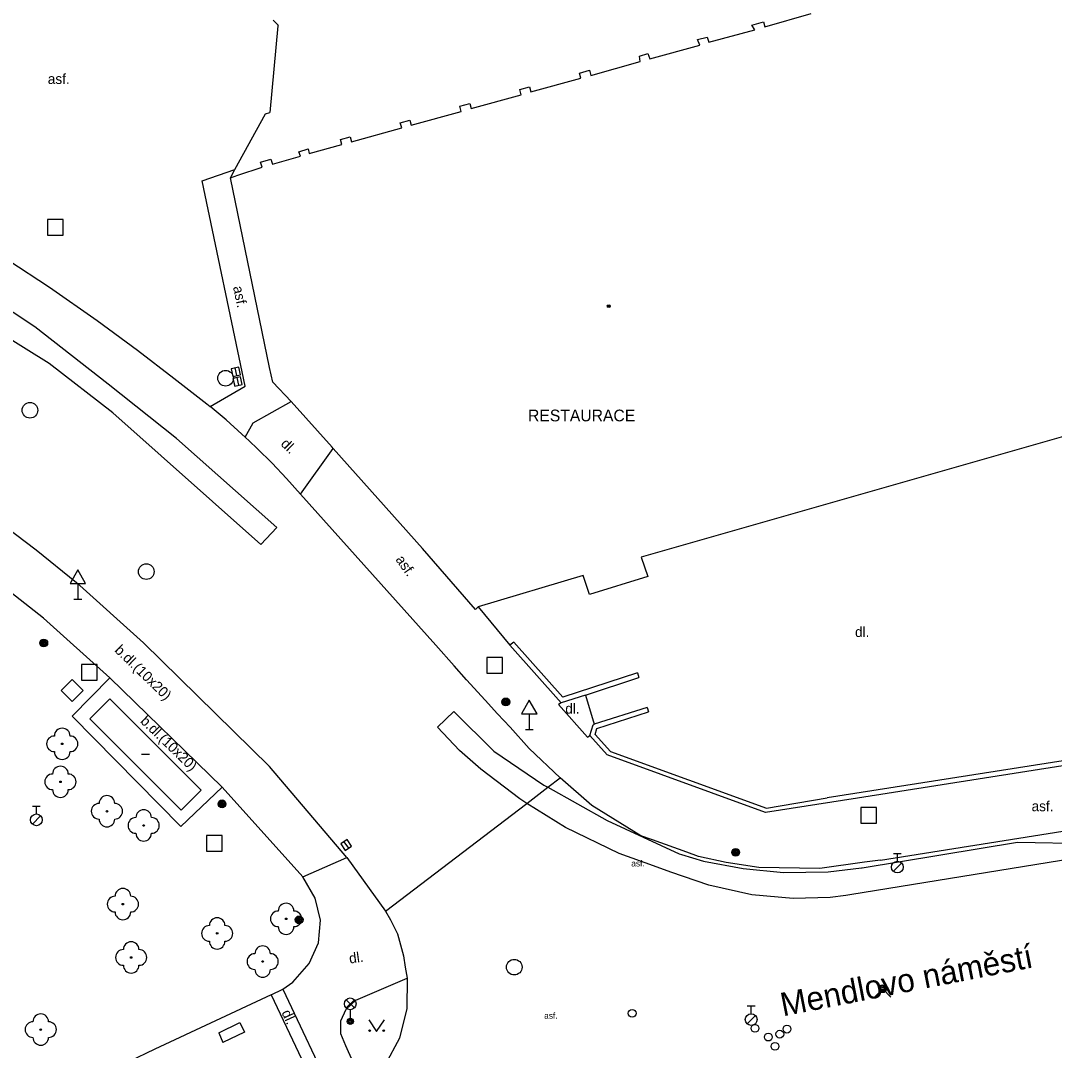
# Model space of a CAD drawing. Extents: x -600309 to -598967, y -1161267 to -1160292.
# Drawn here: x -599373.8 to -599307.7, y -1161146.3 to -1161080.5 of the extents above; entities that cross this region are included whole.
import ezdxf

# ---------------------------------------------------------------- set-up
doc = ezdxf.new("R2010")
doc.units = 0
for name, color, linetype in [('Level 10', 7, 'Continuous'), ('Level 11', 7, 'Continuous'), ('Level 22', 7, 'Continuous'), ('Level 25', 7, 'Continuous'), ('Level 26', 7, 'Continuous'), ('Level 27', 7, 'Continuous'), ('Level 28', 7, 'Continuous'), ('Level 31', 7, 'Continuous'), ('Level 33', 7, 'Continuous'), ('Level 34', 7, 'Continuous'), ('Level 36', 7, 'Continuous'), ('Level 39', 7, 'Continuous'), ('Level 40', 7, 'Continuous'), ('Level 41', 7, 'Continuous'), ('Level 5', 7, 'Continuous'), ('Level 50', 7, 'Continuous'), ('Level 6', 7, 'Continuous'), ('Level 7', 7, 'Continuous'), ('Level 8', 7, 'Continuous')]:
    doc.layers.add(name, color=color, linetype=linetype)

msp = doc.modelspace()

# ---------------------------------------------------------------- linework, layer by layer
at = {"layer": 'Level 10'}
for points in [[(-599361.69, -1161105.15), (-599359.45, -1161103.86), (-599362.2, -1161090.73), (-599360.1, -1161090)], [(-599359.44, -1161107.13), (-599359.67, -1161106.92), (-599360.67, -1161106.02), (-599361.69, -1161105.15)], [(-599355.9, -1161110.76), (-599356.8, -1161109.76), (-599357.73, -1161108.79), (-599358.69, -1161107.84), (-599359.17, -1161107.38), (-599359.44, -1161107.13)], [(-599381.03, -1161108.69), (-599378.22, -1161110.45), (-599375.73, -1161112.16), (-599375.48, -1161112.33), (-599372.82, -1161114.32), (-599370.24, -1161116.42)], [(-599355.9, -1161110.76), (-599347.26, -1161120.42)], [(-599365.96, -1161120.28), (-599370.24, -1161116.42)], [(-599357.89, -1161128.18), (-599365.96, -1161120.28)], [(-599342.5, -1161125.67), (-599343.31, -1161124.81), (-599344.11, -1161123.94), (-599345.3, -1161122.63), (-599346.09, -1161121.75), (-599347.26, -1161120.42)], [(-599339.31, -1161128.9099), (-599341.28, -1161127.02), (-599342.5, -1161125.67)], [(-599352.95, -1161133.99), (-599357.89, -1161128.18)], [(-599318.82, -1161134.1599), (-599319.8358, -1161134.3044), (-599322.69, -1161134.71), (-599326.61, -1161134.63), (-599328.69, -1161134.32), (-599330.45, -1161133.93), (-599331.1976, -1161133.6623), (-599333.4099, -1161132.87), (-599334.14, -1161132.61), (-599337.28, -1161130.68), (-599339.31, -1161128.9099)], [(-599318.82, -1161134.1599), (-599295.51, -1161130.45)], [(-599352.95, -1161133.99), (-599350.4699, -1161137.42)], [(-599350.4699, -1161137.42), (-599350.1599, -1161137.98), (-599349.7, -1161138.88), (-599349.32, -1161140.28), (-599349.21, -1161141.02), (-599349.1, -1161141.7199)], [(-599349.1, -1161141.7199), (-599349.12, -1161143.6599), (-599349.59, -1161145.54), (-599350.49, -1161147.25), (-599351.77, -1161148.71)]]:
    msp.add_lwpolyline(points, dxfattribs=at)
at = {"layer": 'Level 11'}
for points in [[(-599411.01, -1161089.77), (-599408.8, -1161089.62), (-599406.73, -1161089.37), (-599404.62, -1161089.19), (-599402.51, -1161089.08), (-599400.4, -1161089.04), (-599398.28, -1161089.07), (-599396.17, -1161089.1599), (-599392.93, -1161089.55), (-599389.7199, -1161090.15), (-599386.56, -1161090.94), (-599384.5, -1161091.55), (-599382.46, -1161092.24), (-599379.46, -1161093.43), (-599376.53, -1161094.79), (-599374.63, -1161095.79), (-599371.96, -1161097.54), (-599368.9099, -1161099.6599), (-599366.33, -1161101.55), (-599364.01, -1161103.34), (-599361.9, -1161104.98), (-599361.69, -1161105.15)], [(-599357.42, -1161112.9), (-599363.83, -1161107.2), (-599368.21, -1161103.73), (-599372.9, -1161100.06), (-599375.76, -1161098.19), (-599379.77, -1161096.09), (-599385.09, -1161094.24), (-599390.69, -1161093.02), (-599394.7199, -1161092.49), (-599399.39, -1161092.23), (-599404.62, -1161092.46), (-599409.25, -1161093.07), (-599409.01, -1161094.78)], [(-599357.42, -1161112.9), (-599358.45, -1161113.99), (-599367.9099, -1161105.57), (-599371.98, -1161102.4099), (-599375.1, -1161100.48), (-599378.81, -1161098.56), (-599382.8, -1161096.9699), (-599387.15, -1161095.52), (-599391.56, -1161094.65), (-599396.32, -1161094.12), (-599401.19, -1161094.15), (-599409.01, -1161094.78)], [(-599359.44, -1161107.13), (-599358.94, -1161106.2), (-599356.51, -1161104.83)], [(-599355.9, -1161110.76), (-599353.82, -1161107.84)], [(-599372.34, -1161118.69), (-599377.04, -1161115.02)], [(-599368.1, -1161122.5), (-599372.34, -1161118.69)], [(-599370.52, -1161124.96), (-599368.1, -1161122.5)], [(-599360.91, -1161129.51), (-599368.1, -1161122.5)], [(-599339.25, -1161124.11), (-599339.42, -1161124.21), (-599337.55, -1161126.31), (-599337.4099, -1161126.2)], [(-599363.57, -1161132.01), (-599370.52, -1161124.96)], [(-599347.15, -1161125.6599), (-599346.11, -1161124.67), (-599343.55, -1161127.2), (-599340.34, -1161129.37), (-599340.09, -1161129.51)], [(-599341.44, -1161130.54), (-599341.89, -1161130.25), (-599344.38, -1161128.34), (-599345.75, -1161127.15), (-599347.15, -1161125.6599)], [(-599340.09, -1161129.51), (-599339.31, -1161128.9099)], [(-599360.91, -1161129.51), (-599363.57, -1161132.01)], [(-599355.76, -1161135.24), (-599360.91, -1161129.51)], [(-599341.44, -1161130.54), (-599340.09, -1161129.51)], [(-599340.09, -1161129.51), (-599336.31, -1161131.63), (-599331.7, -1161133.76), (-599331.5498, -1161133.806), (-599330.13, -1161134.24), (-599327.6, -1161134.71), (-599325.03, -1161134.96), (-599322.17, -1161134.92), (-599320.0412, -1161134.666), (-599319.99, -1161134.6599), (-599310.05, -1161133.02)], [(-599350.4699, -1161137.42), (-599341.44, -1161130.54)], [(-599310.05, -1161133.02), (-599301.07, -1161133.19), (-599320.6599, -1161136.37), (-599321.0349, -1161136.422), (-599322.03, -1161136.56), (-599324.4099, -1161136.61), (-599327.04, -1161136.38), (-599329.8, -1161135.77), (-599332.23, -1161134.94), (-599333.3433, -1161134.5383), (-599335.53, -1161133.75), (-599338.9699, -1161132.08), (-599341.44, -1161130.54)], [(-599355.76, -1161135.24), (-599352.95, -1161133.99)], [(-599357.05, -1161142.42), (-599356.4099, -1161141.98), (-599355.35, -1161140.78), (-599354.77, -1161139.45), (-599354.63, -1161138.01), (-599354.9699, -1161136.59), (-599355.76, -1161135.24)], [(-599352.37, -1161143.13), (-599349.1, -1161141.7199)], [(-599357.79, -1161142.77), (-599365.23, -1161146.25), (-599382.09, -1161154.35)], [(-599357.79, -1161142.77), (-599357.05, -1161142.42)], [(-599357.79, -1161142.77), (-599354.49, -1161149.75)], [(-599357.05, -1161142.42), (-599353.73, -1161149.4)], [(-599353.02, -1161146.04), (-599353.34, -1161145.27), (-599353.33, -1161144.44), (-599352.99, -1161143.69), (-599352.37, -1161143.13)], [(-599361.14, -1161145.2), (-599359.8, -1161144.55), (-599359.5, -1161145.17), (-599360.87, -1161145.83)], [(-599361.14, -1161145.2), (-599360.87, -1161145.83)], [(-599352.03, -1161148.23), (-599353.02, -1161146.04)]]:
    msp.add_lwpolyline(points, dxfattribs=at)
at = {"layer": 'Level 22'}
for centre in [(-599371.15, -1161126.73), (-599371.26, -1161129.1599), (-599368.29, -1161131.04), (-599365.94, -1161131.95), (-599367.27, -1161136.98), (-599356.83, -1161137.92), (-599361.24, -1161138.85), (-599366.74, -1161140.39), (-599358.33, -1161140.65), (-599372.52, -1161145)]:
    msp.add_circle(centre, 0.05, dxfattribs=at)
for centre, start, end in [((-599371.15, -1161126.23), 0, 180), ((-599371.65, -1161126.73), 90, 270), ((-599370.65, -1161126.73), 270, 90), ((-599371.15, -1161127.23), 180, 0), ((-599371.26, -1161128.6599), 0, 180), ((-599371.76, -1161129.1599), 90, 270), ((-599370.76, -1161129.1599), 270, 90), ((-599371.26, -1161129.6599), 180, 0), ((-599368.29, -1161130.54), 0, 180), ((-599368.79, -1161131.04), 90, 270), ((-599367.79, -1161131.04), 270, 90), ((-599365.94, -1161131.45), 0, 180), ((-599368.29, -1161131.54), 180, 0), ((-599366.44, -1161131.95), 90, 270), ((-599365.44, -1161131.95), 270, 90), ((-599365.94, -1161132.45), 180, 0), ((-599367.27, -1161136.48), 0, 180), ((-599367.77, -1161136.98), 90, 270), ((-599366.77, -1161136.98), 270, 90), ((-599356.83, -1161137.42), 0, 180), ((-599367.27, -1161137.48), 180, 0), ((-599357.33, -1161137.92), 90, 270), ((-599356.33, -1161137.92), 270, 90), ((-599361.74, -1161138.85), 90, 270), ((-599361.24, -1161138.35), 0, 180), ((-599360.74, -1161138.85), 270, 90), ((-599356.83, -1161138.42), 180, 0), ((-599366.74, -1161139.89), 0, 180), ((-599361.24, -1161139.35), 180, 0), ((-599358.33, -1161140.15), 0, 180), ((-599367.24, -1161140.39), 90, 270), ((-599366.24, -1161140.39), 270, 90), ((-599358.83, -1161140.65), 90, 270), ((-599357.83, -1161140.65), 270, 90), ((-599366.74, -1161140.89), 180, 0), ((-599358.33, -1161141.15), 180, 0), ((-599372.52, -1161144.5), 0, 180), ((-599373.02, -1161145), 90, 270), ((-599372.02, -1161145), 270, 90), ((-599372.52, -1161145.5), 180, 0)]:
    msp.add_arc(centre, 0.5, start, end, dxfattribs=at)
at = {"layer": 'Level 25'}
for centre, radius in [((-599372.33, -1161120.28), 0.25), ((-599372.33, -1161120.28), 0.2), ((-599372.33, -1161120.28), 0.15), ((-599372.33, -1161120.28), 0.1), ((-599372.33, -1161120.28), 0.05), ((-599342.78, -1161124.05), 0.25), ((-599342.78, -1161124.05), 0.2), ((-599342.78, -1161124.05), 0.15), ((-599342.78, -1161124.05), 0.1), ((-599342.78, -1161124.05), 0.05), ((-599360.93, -1161130.57), 0.25), ((-599360.93, -1161130.57), 0.2), ((-599360.93, -1161130.57), 0.15), ((-599360.93, -1161130.57), 0.1), ((-599360.93, -1161130.57), 0.05), ((-599328.08, -1161133.67), 0.25), ((-599328.08, -1161133.67), 0.2), ((-599328.08, -1161133.67), 0.15), ((-599328.08, -1161133.67), 0.1), ((-599328.08, -1161133.67), 0.05), ((-599356, -1161137.98), 0.25), ((-599356, -1161137.98), 0.2), ((-599356, -1161137.98), 0.15), ((-599356, -1161137.98), 0.1), ((-599356, -1161137.98), 0.05)]:
    msp.add_circle(centre, radius, dxfattribs=at)
at = {"layer": 'Level 26'}
for points in [[(-599372.08, -1161094.21), (-599371.08, -1161094.21), (-599371.08, -1161093.21), (-599372.08, -1161093.21)], [(-599369.92, -1161122.65), (-599368.92, -1161122.65), (-599368.92, -1161121.65), (-599369.92, -1161121.65)], [(-599344, -1161122.21), (-599343, -1161122.21), (-599343, -1161121.21), (-599344, -1161121.21)], [(-599370.5039, -1161124.0271), (-599369.8029, -1161123.3139), (-599370.5161, -1161122.6129), (-599371.2171, -1161123.3261)], [(-599320.08, -1161131.8), (-599319.08, -1161131.8), (-599319.08, -1161130.8), (-599320.08, -1161130.8)], [(-599361.92, -1161133.6), (-599360.92, -1161133.6), (-599360.92, -1161132.6), (-599361.92, -1161132.6)]]:
    msp.add_lwpolyline(points, close=True, dxfattribs=at)
at = {"layer": 'Level 27'}
for p, q in [((-599360.1051, -1161102.6961), (-599359.9949, -1161103.1839)), ((-599359.9851, -1161103.3161), (-599359.8749, -1161103.8039)), ((-599353.1307, -1161132.9933), (-599352.8493, -1161133.4067))]:
    msp.add_line(p, q, dxfattribs=at)
for points in [[(-599360.3489, -1161102.7512), (-599360.2388, -1161103.2389), (-599359.7511, -1161103.1288), (-599359.8612, -1161102.6411)], [(-599360.2289, -1161103.3712), (-599360.1188, -1161103.8589), (-599359.6311, -1161103.7488), (-599359.7412, -1161103.2611)], [(-599353.3373, -1161133.134), (-599353.056, -1161133.5473), (-599352.6427, -1161133.266), (-599352.924, -1161132.8527)]]:
    msp.add_lwpolyline(points, close=True, dxfattribs=at)
for centre in [(-599360.7, -1161103.35), (-599373.21, -1161105.4), (-599365.77, -1161115.72), (-599342.24, -1161141.01)]:
    msp.add_circle(centre, 0.5, dxfattribs=at)
at = {"layer": 'Level 28'}
for p, q in [((-599373.05, -1161130.715), (-599372.55, -1161130.715)), ((-599372.8, -1161131.215), (-599372.8, -1161130.715)), ((-599373.058, -1161131.862), (-599372.528, -1161131.332)), ((-599317.99, -1161133.735), (-599317.49, -1161133.735)), ((-599317.74, -1161134.235), (-599317.74, -1161133.735)), ((-599317.998, -1161134.882), (-599317.468, -1161134.352)), ((-599327.34, -1161143.485), (-599326.84, -1161143.485)), ((-599327.09, -1161143.985), (-599327.09, -1161143.485)), ((-599327.348, -1161144.632), (-599326.818, -1161144.102))]:
    msp.add_line(p, q, dxfattribs=at)
for centre, radius in [((-599372.8, -1161131.59), 0.375), ((-599317.74, -1161134.61), 0.375), ((-599334.7, -1161143.96), 0.25), ((-599327.09, -1161144.36), 0.375), ((-599326.85, -1161144.92), 0.25), ((-599324.8, -1161144.97), 0.25), ((-599325.99, -1161145.48), 0.25), ((-599325.26, -1161145.29), 0.25), ((-599325.57, -1161146.07), 0.25)]:
    msp.add_circle(centre, radius, dxfattribs=at)
at = {"layer": 'Level 31'}
msp.add_lwpolyline([(-599319.21, -1161142.92), (-599318.68, -1161142.39), (-599318.15, -1161142.92)], dxfattribs=at)
for radius in [0.25, 0.18, 0.11]:
    msp.add_circle((-599318.68, -1161142.39), radius, dxfattribs=at)
at = {"layer": 'Level 33'}
for p, q in [((-599352.995, -1161143.62), (-599352.465, -1161143.09)), ((-599352.995, -1161143.09), (-599352.465, -1161143.62)), ((-599352.73, -1161143.73), (-599352.73, -1161144.48))]:
    msp.add_line(p, q, dxfattribs=at)
for centre, radius in [((-599352.73, -1161143.355), 0.375), ((-599352.73, -1161144.48), 0.2), ((-599352.73, -1161144.48), 0.1445), ((-599352.73, -1161144.48), 0.0876)]:
    msp.add_circle(centre, radius, dxfattribs=at)
at = {"layer": 'Level 34'}
for p, q in [((-599370.15, -1161116.472), (-599370.15, -1161117.49)), ((-599370.4, -1161117.49), (-599369.9, -1161117.49)), ((-599341.28, -1161124.802), (-599341.28, -1161125.82)), ((-599341.53, -1161125.82), (-599341.03, -1161125.82))]:
    msp.add_line(p, q, dxfattribs=at)
for points in [[(-599370.65, -1161116.472), (-599369.65, -1161116.472), (-599370.15, -1161115.606)], [(-599341.78, -1161124.802), (-599340.78, -1161124.802), (-599341.28, -1161123.936)]]:
    msp.add_lwpolyline(points, close=True, dxfattribs=at)
at = {"layer": 'Level 36'}
msp.add_lwpolyline([(-599351.54, -1161144.37), (-599351.04, -1161145.12), (-599350.54, -1161144.37)], dxfattribs=at)
for centre in [(-599351.4902, -1161145.0698), (-599350.5908, -1161145.0698)]:
    msp.add_circle(centre, 0.05, dxfattribs=at)
at = {"layer": 'Level 39'}
msp.add_line((-599366.07, -1161127.4), (-599365.57, -1161127.4), dxfattribs=at)
for radius in [0.09, 0.0398]:
    msp.add_circle((-599336.2, -1161098.75), radius, dxfattribs=at)
at = {"layer": 'Level 5'}
for points in [[(-599326.21, -1161080.89), (-599323.25, -1161080.04)], [(-599327.04, -1161080.77), (-599326.31, -1161080.57)], [(-599326.86, -1161081.07), (-599327.04, -1161080.77)], [(-599326.31, -1161080.57), (-599326.21, -1161080.89)], [(-599329.79, -1161081.87), (-599326.86, -1161081.07)], [(-599333.57, -1161082.93), (-599330.38, -1161082.05)], [(-599330.52, -1161081.7), (-599329.9, -1161081.54)], [(-599330.38, -1161082.05), (-599330.52, -1161081.7)], [(-599329.9, -1161081.54), (-599329.79, -1161081.87)], [(-599334.23, -1161082.75), (-599333.69, -1161082.59)], [(-599334.2, -1161083.11), (-599334.23, -1161082.75)], [(-599333.69, -1161082.59), (-599333.57, -1161082.93)], [(-599337.35, -1161083.99), (-599334.2, -1161083.11)], [(-599341.18, -1161085.05), (-599337.98, -1161084.1599)], [(-599338.07, -1161083.84), (-599337.44, -1161083.6599)], [(-599337.98, -1161084.1599), (-599338.07, -1161083.84)], [(-599337.44, -1161083.6599), (-599337.35, -1161083.99)], [(-599341.89, -1161084.9), (-599341.27, -1161084.7199)], [(-599341.27, -1161084.7199), (-599341.18, -1161085.05)], [(-599345, -1161086.11), (-599341.8, -1161085.23)], [(-599341.8, -1161085.23), (-599341.89, -1161084.9)], [(-599345.7199, -1161085.96), (-599345.09, -1161085.79)], [(-599345.63, -1161086.29), (-599345.7199, -1161085.96)], [(-599345.09, -1161085.79), (-599345, -1161086.11)], [(-599348.83, -1161087.18), (-599345.63, -1161086.29)], [(-599352.64, -1161088.24), (-599349.44, -1161087.35)], [(-599349.53, -1161087.02), (-599348.92, -1161086.85)], [(-599349.44, -1161087.35), (-599349.53, -1161087.02)], [(-599348.92, -1161086.85), (-599348.83, -1161087.18)], [(-599353.36, -1161088.09), (-599352.73, -1161087.9099)], [(-599353.27, -1161088.4099), (-599353.36, -1161088.09)], [(-599352.73, -1161087.9099), (-599352.64, -1161088.24)], [(-599356.01, -1161088.87), (-599355.4099, -1161088.68)], [(-599355.4099, -1161088.68), (-599355.35, -1161088.99)], [(-599355.35, -1161088.99), (-599353.27, -1161088.4099)], [(-599358.46, -1161089.53), (-599357.81, -1161089.34)], [(-599357.81, -1161089.34), (-599357.7, -1161089.6599)], [(-599357.7, -1161089.6599), (-599355.9099, -1161089.15)], [(-599355.9099, -1161089.15), (-599356.01, -1161088.87)], [(-599359.92, -1161090.37), (-599358.37, -1161089.86)], [(-599358.37, -1161089.86), (-599358.46, -1161089.53)], [(-599360.39, -1161090.53), (-599359.92, -1161090.37)], [(-599357.9, -1161102.67), (-599360.39, -1161090.53)], [(-599357.68, -1161103.61), (-599357.9, -1161102.67)], [(-599356.51, -1161104.83), (-599357.68, -1161103.61)], [(-599353.89, -1161107.76), (-599356.51, -1161104.83)], [(-599305.77, -1161106.69), (-599334.12, -1161114.8)], [(-599353.82, -1161107.84), (-599353.89, -1161107.76)], [(-599348.1, -1161114.25), (-599353.82, -1161107.84)], [(-599344.73, -1161118.14), (-599348.1, -1161114.25)], [(-599334.12, -1161114.8), (-599333.7, -1161116.04)], [(-599337.83, -1161115.9699), (-599344.54, -1161117.9699)], [(-599337.43, -1161117.19), (-599337.83, -1161115.9699)], [(-599333.7, -1161116.04), (-599337.43, -1161117.19)], [(-599344.54, -1161117.9699), (-599344.73, -1161118.14)], [(-599369.12, -1161124.87), (-599368.63, -1161124.38)], [(-599368.63, -1161124.38), (-599368.11, -1161123.86)], [(-599368.11, -1161123.86), (-599362.27, -1161129.7)], [(-599369.38, -1161125.13), (-599369.12, -1161124.87)], [(-599363.54, -1161130.97), (-599369.38, -1161125.13)], [(-599362.27, -1161129.7), (-599362.78, -1161130.21)], [(-599362.78, -1161130.21), (-599363.3, -1161130.73)], [(-599363.3, -1161130.73), (-599363.54, -1161130.97)]]:
    msp.add_lwpolyline(points, dxfattribs=at)
at = {"layer": 'Level 6'}
msp.add_lwpolyline([(-599356.51, -1161104.83), (-599353.89, -1161107.76)], dxfattribs=at)
at = {"layer": 'Level 7'}
for points in [[(-599357.34, -1161080.77), (-599357.6599, -1161080.46)], [(-599360.1, -1161090), (-599358.14, -1161086.44), (-599357.87, -1161086.37)], [(-599360.39, -1161090.53), (-599360.1, -1161090)], [(-599342.27, -1161120.22), (-599342.52, -1161120.43)], [(-599339.25, -1161124.11), (-599342.52, -1161120.43)], [(-599334.36, -1161122.2), (-599339.13, -1161123.74), (-599342.27, -1161120.22)], [(-599337.69, -1161123.61), (-599334.27, -1161122.49)], [(-599334.36, -1161122.2), (-599334.27, -1161122.49)], [(-599337.69, -1161123.61), (-599339.25, -1161124.11)], [(-599333.75, -1161124.4), (-599337.13, -1161125.47)], [(-599333.75, -1161124.4), (-599333.66, -1161124.69)], [(-599336.08, -1161127.23), (-599337.07, -1161126.14), (-599336.96, -1161125.75), (-599333.66, -1161124.69)], [(-599337.4099, -1161126.2), (-599337.2, -1161125.51), (-599337.13, -1161125.4699)], [(-599302.6, -1161125.45), (-599302.1, -1161127.03), (-599322.23, -1161130.19)], [(-599301.75, -1161127.28), (-599320.3, -1161130.2), (-599326.18, -1161131.12), (-599336.3, -1161127.44), (-599337.4099, -1161126.2)], [(-599336.08, -1161127.23), (-599326.12, -1161130.85)], [(-599326.12, -1161130.85), (-599322.23, -1161130.19)]]:
    msp.add_lwpolyline(points, dxfattribs=at)
at = {"layer": 'Level 8'}
for points in [[(-599357.34, -1161080.77), (-599357.35, -1161080.83), (-599357.87, -1161086.37)], [(-599344.54, -1161117.9699), (-599342.52, -1161120.43)], [(-599337.69, -1161123.61), (-599337.13, -1161125.4699)]]:
    msp.add_lwpolyline(points, dxfattribs=at)

# ---------------------------------------------------------------- texts
at = {"layer": 'Level 40'}
for s, height, p in [('asf.', 0.65, (-599372.07, -1161084.54)), ('dl.', 0.65, (-599320.45, -1161119.9)), (' dl.', 0.65, (-599339.2199, -1161124.8)), ('asf.', 0.65, (-599309.1599, -1161131.04)), ('asf.', 0.39999, (-599334.76, -1161134.57)), ('asf.', 0.39999, (-599340.33, -1161144.31))]:
    msp.add_text(s, height=height, dxfattribs=at).set_placement(p)
for s, rotation, p in [('asf.', 281.61, (-599360.23, -1161097.52)), ('dl.', 315.35, (-599357.2199, -1161107.6)), ('asf.', 305.3, (-599349.86, -1161114.95)), ('b.dl.(10x20)', 315.892933, (-599367.84, -1161120.8)), ('b.dl.(10x20)', 315.892933, (-599366.2, -1161125.33)), ('dl.', 7.88, (-599352.76, -1161140.78)), ('dl.', 294.65, (-599357.14, -1161143.9099))]:
    msp.add_text(s, height=0.65, rotation=rotation, dxfattribs=at).set_placement(p)
at = {"layer": 'Level 41'}
msp.add_text('RESTAURACE', height=0.75, dxfattribs=at).set_placement((-599341.36, -1161106.11))
at = {"layer": 'Level 50'}
msp.add_text('Mendlovo náměstí', height=1.5, rotation=11.087878, dxfattribs=at).set_placement((-599325.0594, -1161144.1599))

doc.saveas('drawing.dxf')
